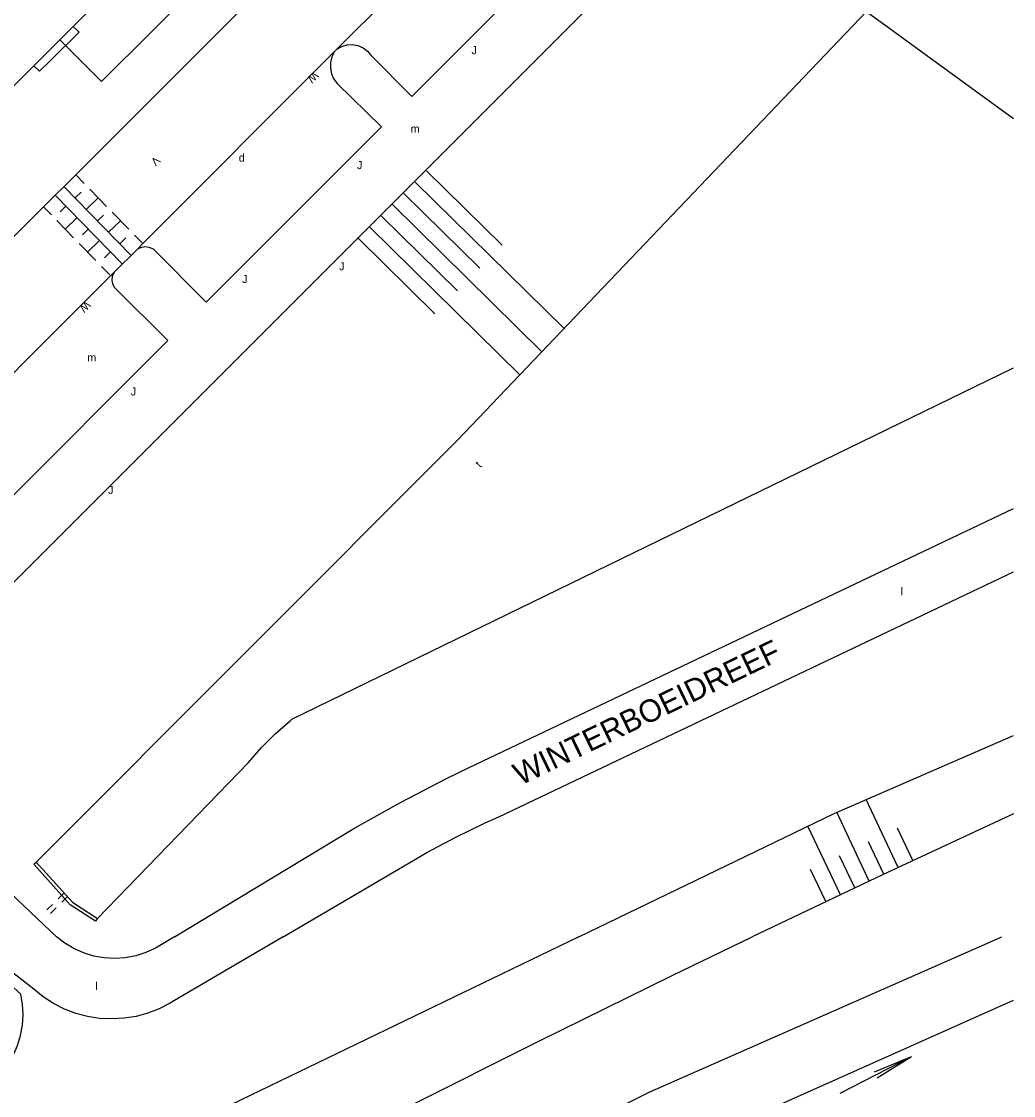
# Model space of a CAD drawing. Extents: x 134999 to 136502, y 457398 to 459002.
# Drawn here: x 136438 to 136500, y 457790.1 to 457857.2 of the extents above; entities that cross this region are included whole.
import ezdxf

# ---------------------------------------------------------------- set-up
doc = ezdxf.new("R2010")
doc.units = 0
for name, color, linetype in [('RI_DGTB_18', 7, 'Continuous'), ('RI_DGTB_28', 7, 'Continuous'), ('RI_DGTB_29', 7, 'Continuous'), ('RI_DGTB_30', 7, 'Continuous'), ('RI_DGTB_31', 7, 'Continuous'), ('RI_DGTB_37', 7, 'Continuous'), ('RI_DGTB_4', 7, 'Continuous'), ('RI_DGTB_41', 7, 'Continuous'), ('RI_DGTB_43', 7, 'Continuous'), ('RI_DGTB_48', 7, 'Continuous'), ('RI_DGTB_53', 7, 'Continuous'), ('RI_DGTB_54', 7, 'Continuous'), ('RI_DGTB_58', 7, 'Continuous'), ('RI_DGTB_7', 7, 'Continuous')]:
    doc.layers.add(name, color=color, linetype=linetype)

msp = doc.modelspace()

# ---------------------------------------------------------------- linework, layer by layer
at = {"layer": 'RI_DGTB_18'}
for p, q in [((136485.284, 457869.911), (136435.942, 457820.576)), ((136463.313, 457847.858), (136468.044, 457843.205)), ((136462.605, 457847.152), (136471.909, 457838.001)), ((136461.895, 457846.447), (136466.642, 457841.779)), ((136461.185, 457845.742), (136470.527, 457836.555)), ((136460.476, 457845.037), (136465.24, 457840.353)), ((136459.766, 457844.333), (136469.146, 457835.109)), ((136459.057, 457843.628), (136463.837, 457838.927)), ((136492.796, 457804.329), (136490.785, 457808.571)), ((136492.796, 457804.329), (136490.785, 457808.571)), ((136490.986, 457803.479), (136488.949, 457807.775)), ((136490.986, 457803.479), (136488.949, 457807.775)), ((136489.177, 457802.626), (136487.146, 457806.911)), ((136489.177, 457802.626), (136487.146, 457806.911)), ((136493.702, 457804.753), (136492.743, 457806.776)), ((136493.702, 457804.753), (136492.743, 457806.776)), ((136491.891, 457803.905), (136490.936, 457805.919)), ((136491.891, 457803.905), (136490.936, 457805.919)), ((136490.081, 457803.053), (136489.128, 457805.063)), ((136490.081, 457803.053), (136489.128, 457805.063)), ((136488.273, 457802.198), (136487.321, 457804.206)), ((136488.273, 457802.198), (136487.321, 457804.206))]:
    msp.add_line(p, q, dxfattribs=at)
for points in [[(136500, 457807.671), (136491.817, 457803.87), (136483.666, 457800)], [(136500, 457807.671), (136491.817, 457803.87), (136483.666, 457800)], [(136435.428, 457790.883), (136437.54, 457792.72), (136437.75, 457793.195), (136437.947, 457793.821), (136438.067, 457794.466), (136438.108, 457795.12), (136438.069, 457795.775), (136437.95, 457796.42), (136434.35, 457799.66), (136434.171, 457799.839), (136433.975, 457800)]]:
    msp.add_lwpolyline(points, dxfattribs=at)
at = {"layer": 'RI_DGTB_28'}
for points in [[(136332.648, 457707.982), (136345.974, 457716.463), (136362.167, 457726.551), (136379.862, 457737.254), (136390.565, 457743.629), (136408.155, 457753.675), (136420.929, 457760.838), (136429.61, 457765.581), (136437.905, 457769.988), (136469.967, 457786.648), (136477.232, 457790.289), (136499.278, 457800)], [(136148.931, 457565.95), (136162.141, 457577.226), (136175.186, 457588.081), (136189.35, 457599.589), (136206.663, 457613.39), (136222.132, 457625.436), (136236.945, 457636.645), (136254.194, 457649.317), (136273.041, 457662.871), (136286.416, 457672.315), (136296.996, 457679.591), (136314.451, 457691.296), (136332.141, 457702.919), (136345.312, 457711.33), (136361.32, 457721.269), (136380.024, 457732.705), (136391.674, 457739.613), (136409.887, 457750.037), (136424.55, 457758.224), (136440.19, 457766.663), (136455.744, 457774.788), (136471.047, 457782.528), (136484.786, 457789.25), (136500, 457796.031)]]:
    msp.add_lwpolyline(points, dxfattribs=at)
at = {"layer": 'RI_DGTB_30'}
for p, q in [((136440.3, 457802.376), (136440.654, 457802.728)), ((136440.3, 457802.376), (136440.654, 457802.728)), ((136440.511, 457802.163), (136440.866, 457802.516)), ((136440.511, 457802.163), (136440.866, 457802.516)), ((136439.59, 457801.671), (136439.945, 457802.024)), ((136439.59, 457801.671), (136439.945, 457802.024)), ((136439.802, 457801.458), (136440.156, 457801.811)), ((136439.802, 457801.458), (136440.156, 457801.811))]:
    msp.add_line(p, q, dxfattribs=at)
at = {"layer": 'RI_DGTB_31'}
for p, q in [((136441.386, 457847.613), (136441.92, 457847.064)), ((136440.655, 457846.879), (136444.836, 457842.585)), ((136444.298, 457842.036), (136440.11, 457846.337)), ((136441.352, 457846.163), (136441.723, 457846.524)), ((136442.049, 457845.448), (136442.791, 457846.17)), ((136442.268, 457846.706), (136443.313, 457845.633)), ((136439.864, 457845.106), (136439.378, 457845.605)), ((136440.779, 457845.649), (136440.409, 457845.288)), ((136441.257, 457843.675), (136440.212, 457844.748)), ((136441.476, 457844.934), (136440.735, 457844.212)), ((136442.746, 457844.732), (136443.117, 457845.093)), ((136443.443, 457844.016), (136444.184, 457844.738)), ((136443.662, 457845.275), (136444.707, 457844.202)), ((136442.173, 457844.218), (136441.802, 457843.857)), ((136442.87, 457843.502), (136442.128, 457842.78)), ((136444.14, 457843.301), (136444.51, 457843.662)), ((136445.055, 457843.844), (136445.578, 457843.307)), ((136442.651, 457842.244), (136441.606, 457843.317)), ((136443.567, 457842.787), (136443.196, 457842.426)), ((136443.522, 457841.349), (136442.999, 457841.886))]:
    msp.add_line(p, q, dxfattribs=at)
at = {"layer": 'RI_DGTB_4'}
for points in [[(136441.233, 457856.879), (136444.219, 457859.862)], [(136440.391, 457856.037), (136441.233, 457856.879)], [(136438.763, 457854.41), (136440.391, 457856.037)], [(136436.666, 457852.315), (136438.763, 457854.41)]]:
    msp.add_lwpolyline(points, dxfattribs=at)
at = {"layer": 'RI_DGTB_41'}
for p in [(136489.172, 457790.225), (136491.301, 457791.55), (136491.485, 457791.194)]:
    msp.add_line(p, (136493.615, 457792.519), dxfattribs=at)
at = {"layer": 'RI_DGTB_48'}
for points in [[(136472.834, 457800), (136488.8, 457807.71), (136500, 457812.571)], [(136472.834, 457800), (136488.8, 457807.71), (136500, 457812.571)], [(136472.834, 457800), (136442.62, 457785.41), (136439.67, 457784.15)]]:
    msp.add_lwpolyline(points, dxfattribs=at)
at = {"layer": 'RI_DGTB_53'}
for p, q in [((136443.809, 457841.539), (136445.239, 457842.968)), ((136449.541, 457839.652), (136446.241, 457842.955)), ((136447.135, 457837.248), (136443.835, 457840.55)), ((136434.819, 457805.058), (136440.185, 457800)), ((136434.819, 457805.058), (136440.185, 457800))]:
    msp.add_line(p, q, dxfattribs=at)
for points in [[(136446.241, 457842.955), (136445.984, 457843.065), (136445.706, 457843.099), (136445.43, 457843.052), (136445.239, 457842.968)], [(136443.835, 457840.55), (136443.71, 457840.773), (136443.66, 457841.024), (136443.69, 457841.278), (136443.809, 457841.539)], [(136447.558, 457800), (136458.76, 457806.77), (136461.645, 457808.361), (136464.567, 457809.882), (136465.97, 457810.58), (136500, 457826.766)], [(136447.558, 457800), (136458.76, 457806.77), (136461.645, 457808.361), (136464.567, 457809.882), (136465.97, 457810.58), (136500, 457826.766)], [(136454.352, 457800), (136461.56, 457804.23), (136463.331, 457805.263), (136465.141, 457806.226), (136466.986, 457807.117), (136467.84, 457807.5), (136500, 457822.791)], [(136454.352, 457800), (136461.56, 457804.23), (136463.331, 457805.263), (136465.141, 457806.226), (136466.986, 457807.117), (136467.84, 457807.5), (136500, 457822.791)], [(136454.352, 457800), (136447.57, 457796.02), (136447.29, 457795.848), (136446.61, 457795.5), (136445.899, 457795.224), (136445.162, 457795.024), (136444.408, 457794.902), (136443.646, 457794.86), (136442.883, 457794.898), (136442.129, 457795.015), (136441.391, 457795.211), (136440.677, 457795.482), (136439.996, 457795.827), (136439.355, 457796.241), (136438.76, 457796.72), (136436.23, 457798.69), (136434.873, 457800)], [(136447.558, 457800), (136446.83, 457799.56), (136446.371, 457799.286), (136445.769, 457799.011), (136445.138, 457798.81), (136444.488, 457798.687), (136443.827, 457798.643), (136443.167, 457798.679), (136442.515, 457798.795), (136441.882, 457798.988), (136441.277, 457799.256), (136440.708, 457799.595), (136440.185, 457800)]]:
    msp.add_lwpolyline(points, dxfattribs=at)
at = {"layer": 'RI_DGTB_54'}
msp.add_line((136491.419, 457889.117), (136457.709, 457855.458), dxfattribs=at)
for points in [[(136500, 457906.434), (136485.373, 457891.761), (136464.688, 457870.926), (136459.392, 457865.612), (136441.386, 457847.613)], [(136457.709, 457855.458), (136458.013, 457855.631), (136458.344, 457855.727), (136458.688, 457855.746), (136459.028, 457855.684), (136459.344, 457855.546), (136459.621, 457855.34), (136459.842, 457855.075), (136462.405, 457852.507), (136487.228, 457877.369)], [(136449.687, 457865.327), (136452.33, 457862.733), (136442.993, 457853.425), (136440.391, 457856.037)], [(136457.709, 457855.458), (136457.617, 457855.375), (136457.568, 457855.317)], [(136457.568, 457855.317), (136445.578, 457843.307)], [(136457.568, 457855.317), (136457.559, 457855.303), (136457.397, 457854.982), (136457.311, 457854.632), (136457.303, 457854.272), (136457.374, 457853.919), (136457.522, 457853.591), (136457.738, 457853.303), (136460.491, 457850.596), (136449.541, 457839.652)], [(136441.386, 457847.613), (136439.378, 457845.605)], [(136439.378, 457845.605), (136422.913, 457829.147)], [(136445.578, 457843.307), (136445.239, 457842.968)], [(136443.809, 457841.539), (136443.57, 457841.3)], [(136443.57, 457841.3), (136431.963, 457829.69)], [(136447.135, 457837.248), (136436.643, 457826.761), (136434.077, 457829.332), (136433.856, 457829.597), (136433.579, 457829.803), (136433.263, 457829.941), (136432.923, 457830.003), (136432.579, 457829.984), (136432.248, 457829.888), (136431.963, 457829.69)], [(136335.276, 457715.184), (136334.87, 457715.83), (136334.743, 457716.076), (136334.69, 457716.348), (136334.717, 457716.624), (136334.822, 457716.88), (136334.995, 457717.097), (136335.07, 457717.16), (136366.82, 457736.18), (136374.78, 457741.03), (136383.34, 457746.204), (136391.941, 457751.31), (136400.582, 457756.346), (136409.264, 457761.314), (136417.985, 457766.211), (136426.744, 457771.039), (136435.542, 457775.797), (136441.96, 457779.21), (136453.89, 457785.13), (136462.112, 457789.352), (136470.369, 457793.503), (136478.662, 457797.582), (136483.666, 457800)]]:
    msp.add_lwpolyline(points, dxfattribs=at)
at = {"layer": 'RI_DGTB_58'}
for points in [[(136438.909, 457804.66), (136465.24, 457831.02), (136490.82, 457857.8), (136500, 457851.133)], [(136442.747, 457801.129), (136452.19, 457810.89), (136452.997, 457811.813), (136453.862, 457812.682), (136454.781, 457813.493), (136454.9, 457813.59), (136500, 457835.547)], [(136442.747, 457801.129), (136452.19, 457810.89), (136452.997, 457811.813), (136453.862, 457812.682), (136454.781, 457813.493), (136454.9, 457813.59), (136500, 457835.547)], [(136442.747, 457801.129), (136442.63, 457800.98), (136441.04, 457802), (136438.76, 457804.53), (136438.909, 457804.66)], [(136442.747, 457801.129), (136442.63, 457800.98), (136441.04, 457802), (136438.76, 457804.53), (136438.909, 457804.66)], [(136438.909, 457804.66), (136441.18, 457802.16), (136442.747, 457801.129)], [(136438.909, 457804.66), (136441.18, 457802.16), (136442.747, 457801.129)]]:
    msp.add_lwpolyline(points, dxfattribs=at)
at = {"layer": 'RI_DGTB_7'}
for points in [[(136439.778, 457854.712), (136441.601, 457856.521), (136441.233, 457856.879)], [(136438.763, 457854.41), (136439.131, 457854.071), (136439.778, 457854.712)]]:
    msp.add_lwpolyline(points, dxfattribs=at)

# ---------------------------------------------------------------- texts
at = {"layer": 'RI_DGTB_29'}
msp.add_text('d', height=0.5, dxfattribs=at).set_placement((136451.576, 457848.425))
at = {"layer": 'RI_DGTB_30'}
for s, p in [('W', (136456.264, 457854.094)), ('V', (136446.363, 457848.792)), ('W', (136442.025, 457839.761))]:
    msp.add_text(s, height=0.499, rotation=224.93001, dxfattribs=at).set_placement(p)
at = {"layer": 'RI_DGTB_31'}
for p in [(136466.128, 457855.143), (136458.965, 457847.961), (136451.789, 457840.848), (136444.835, 457833.818), (136444.835, 457833.818)]:
    msp.add_text('J', height=0.5, dxfattribs=at).set_placement(p)
for p in [(136457.85, 457841.64), (136457.85, 457841.64), (136457.85, 457841.64), (136443.41, 457827.66), (136443.41, 457827.66), (136443.41, 457827.66), (136443.41, 457827.66), (136443.41, 457827.66), (136443.41, 457827.66)]:
    msp.add_text('J', height=0.5, rotation=359.99965, dxfattribs=at).set_placement(p)
at = {"layer": 'RI_DGTB_37'}
msp.add_text('WINTERBOEIDREEF', height=1.4, rotation=25.77595, dxfattribs=at).set_placement((136469.177, 457809.431))
msp.add_text('WINTERBOEIDREEF', height=1.4, rotation=25.77595, dxfattribs=at).set_placement((136469.177, 457809.431))
msp.add_text('WINTERBOEIDREEF', height=1.4, rotation=25.77595, dxfattribs=at).set_placement((136469.177, 457809.431))
msp.add_text('WINTERBOEIDREEF', height=1.4, rotation=25.77595, dxfattribs=at).set_placement((136469.177, 457809.431))
msp.add_text('WINTERBOEIDREEF', height=1.4, rotation=25.77595, dxfattribs=at).set_placement((136469.177, 457809.431))
msp.add_text('WINTERBOEIDREEF', height=1.4, rotation=25.77595, dxfattribs=at).set_placement((136469.177, 457809.431))
at = {"layer": 'RI_DGTB_43'}
for s, p in [('m', (136462.322, 457850.237)), ('m', (136442.113, 457835.941)), ('m', (136442.113, 457835.941)), ('l', (136492.938, 457821.33)), ('l', (136492.938, 457821.33))]:
    msp.add_text(s, height=0.5, dxfattribs=at).set_placement(p)
for s, rotation, p in [('t', 45.67237, (136466.674, 457829.266)), ('t', 45.67237, (136466.674, 457829.266)), ('t', 45.67237, (136466.674, 457829.266)), ('t', 45.67237, (136466.674, 457829.266)), ('t', 45.67237, (136466.674, 457829.266)), ('t', 45.67237, (136466.674, 457829.266)), ('l', 359.99965, (136442.617, 457796.676))]:
    msp.add_text(s, height=0.5, rotation=rotation, dxfattribs=at).set_placement(p)

doc.saveas('drawing.dxf')
